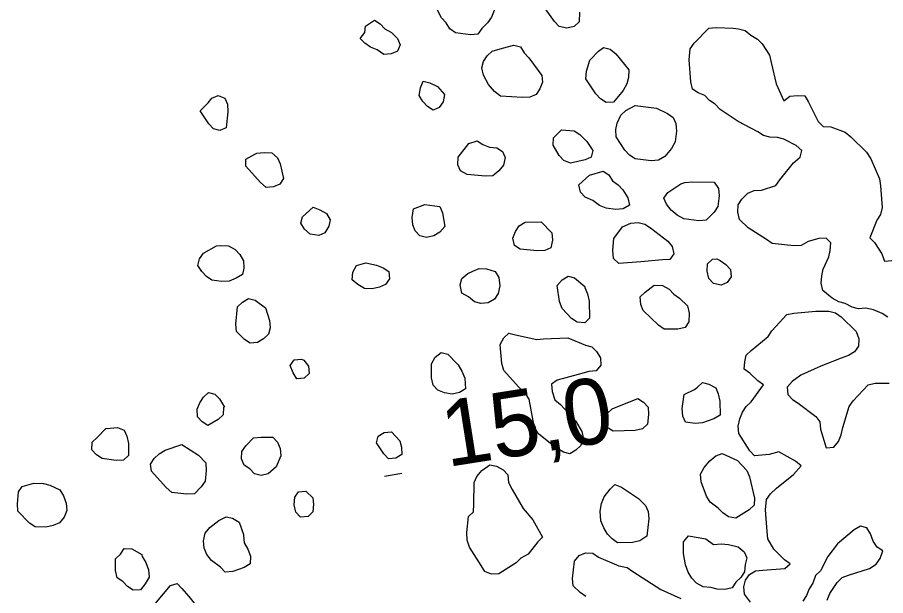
# Model space of a CAD drawing. Extents: x 643342 to 646936, y 5873857 to 5876103.
# Drawn here: x 645256.25 to 645295.84, y 5874475.07 to 5874501.44 of the extents above; entities that cross this region are included whole.
import ezdxf

# ---------------------------------------------------------------- set-up
doc = ezdxf.new("R2010")
doc.units = 0
doc.layers.add('Niveau 2', color=7, linetype='Continuous')
doc.layers.add('Niveau 3', color=7, linetype='Continuous')

msp = doc.modelspace()

# ---------------------------------------------------------------- linework, layer by layer
at = {"layer": 'Niveau 2'}
for points in [[(645275.963, 5874502.805), (645276.397, 5874502.84), (645276.694, 5874502.767), (645277.084, 5874502.75), (645277.385, 5874502.628), (645277.795, 5874502.37), (645277.963, 5874502.092), (645277.991, 5874501.754), (645277.87, 5874501.453), (645277.697, 5874501.196), (645277.427, 5874500.931), (645277.254, 5874500.674), (645276.917, 5874500.647), (645276.229, 5874500.737), (645275.972, 5874500.911), (645275.804, 5874501.188), (645275.591, 5874501.414), (645275.419, 5874501.74), (645275.211, 5874502.501), (645275.963, 5874502.805)], [(645281.881, 5874501.68), (645281.869, 5874501.242), (645281.643, 5874501.03), (645281.31, 5874500.954), (645280.964, 5874501.023), (645280.751, 5874501.249), (645280.162, 5874502.057)], [(645272.127, 5874501.036), (645272.541, 5874501.313), (645272.798, 5874501.139), (645273.011, 5874500.914), (645273.316, 5874500.744), (645273.581, 5874500.474), (645273.701, 5874500.192), (645273.58, 5874499.891), (645273.299, 5874499.771), (645272.961, 5874499.744), (645272.652, 5874499.962), (645272.35, 5874500.083), (645272.093, 5874500.256), (645271.881, 5874500.482), (645272.102, 5874500.743), (645272.127, 5874501.036)], [(645292.317, 5874491.214), (645291.991, 5874491.042), (645291.654, 5874491.014), (645290.673, 5874491.129), (645290.416, 5874491.303), (645289.575, 5874491.844), (645289.175, 5874492.223), (645289.099, 5874492.557), (645289.12, 5874492.898), (645289.293, 5874493.155), (645289.562, 5874493.42), (645289.844, 5874493.54), (645290.181, 5874493.567), (645290.845, 5874493.767), (645291.018, 5874494.024), (645291.64, 5874494.807), (645291.952, 5874495.071), (645292.024, 5874495.369), (645291.763, 5874495.59), (645291.205, 5874495.885), (645290.908, 5874495.958), (645290.566, 5874495.979), (645290.269, 5874496.052), (645290.012, 5874496.226), (645289.126, 5874496.69), (645288.292, 5874497.242), (645288.064, 5874497.477), (645287.807, 5874497.651), (645287.594, 5874497.876), (645287.293, 5874497.998), (645287.036, 5874498.171), (645286.96, 5874498.505), (645286.878, 5874499.502), (645286.934, 5874500.009), (645287.107, 5874500.266), (645287.779, 5874500.952), (645288.116, 5874500.98), (645288.896, 5874500.946)], [(645288.896, 5874500.946), (645289.141, 5874500.917), (645289.438, 5874500.844), (645289.699, 5874500.622), (645290.005, 5874500.452), (645290.217, 5874500.227), (645290.55, 5874499.719), (645290.626, 5874499.385), (645290.848, 5874498.41), (645291.207, 5874497.634), (645291.481, 5874497.851), (645291.818, 5874497.878), (645292.16, 5874497.857), (645292.328, 5874497.579), (645292.774, 5874496.684), (645293.002, 5874496.468), (645293.344, 5874496.447), (645293.995, 5874496.208), (645294.256, 5874495.986), (645294.973, 5874495.29), (645295.163, 5874494.991), (645295.569, 5874494.077), (645295.604, 5874493.763), (645295.685, 5874492.767), (645295.614, 5874492.452), (645295.441, 5874492.195), (645295.118, 5874491.392), (645295.331, 5874491.166), (645295.664, 5874490.659), (645295.788, 5874490.329), (645296.126, 5874490.356)], [(645278.375, 5874500.036), (645278.897, 5874500.176), (645279.195, 5874500.103), (645279.363, 5874499.825), (645279.576, 5874499.599), (645280.165, 5874498.791), (645280.201, 5874498.484), (645280.081, 5874498.182), (645279.907, 5874497.925), (645279.626, 5874497.805), (645279.288, 5874497.778), (645278.29, 5874497.839), (645278.003, 5874498.063), (645277.734, 5874498.381), (645277.505, 5874498.8), (645277.429, 5874499.134), (645277.502, 5874499.431), (645277.675, 5874499.688), (645277.9, 5874499.901), (645278.375, 5874500.036)], [(645282.755, 5874499.905), (645282.984, 5874500.069), (645283.282, 5874499.996), (645283.543, 5874499.774), (645284.137, 5874499.045), (645284.116, 5874498.703), (645284.044, 5874498.406), (645283.874, 5874498.101), (645283.432, 5874497.579), (645283.094, 5874497.552), (645282.837, 5874497.725), (645282.624, 5874497.951), (645282.179, 5874498.644), (645282.199, 5874498.985), (645282.353, 5874499.484), (645282.755, 5874499.905)], [(645275.411, 5874498.29), (645275.732, 5874497.927), (645275.663, 5874497.582), (645275.49, 5874497.325), (645275.208, 5874497.205), (645274.951, 5874497.378), (645274.739, 5874497.604), (645274.57, 5874497.882), (645274.639, 5874498.228), (645274.76, 5874498.529), (645275.057, 5874498.456), (645275.411, 5874498.29)], [(645264.947, 5874497.549), (645265.124, 5874497.758), (645265.406, 5874497.878), (645265.707, 5874497.757), (645265.827, 5874497.475), (645265.855, 5874497.137), (645265.77, 5874496.401), (645265.488, 5874496.281), (645265.191, 5874496.354), (645264.978, 5874496.58), (645264.589, 5874497.18), (645264.947, 5874497.549)], [(645285.397, 5874497.301), (645285.903, 5874497.05), (645286.16, 5874496.877), (645286.28, 5874496.595), (645286.308, 5874496.257), (645286.251, 5874495.767), (645286.082, 5874495.462), (645285.772, 5874495.096), (645285.494, 5874494.928), (645285.157, 5874494.901), (645284.421, 5874494.987), (645284.164, 5874495.161), (645283.952, 5874495.386), (645283.562, 5874495.986), (645283.535, 5874496.324), (645283.607, 5874496.622), (645283.773, 5874496.975), (645283.998, 5874497.188), (645284.416, 5874497.416), (645285.397, 5874497.301)], [(645281.059, 5874496.318), (645281.646, 5874496.268), (645281.903, 5874496.095), (645282.22, 5874495.781), (645282.497, 5874495.366), (645282.424, 5874495.068), (645282.142, 5874494.948), (645281.475, 5874494.797), (645281.174, 5874494.918), (645280.961, 5874495.144), (645280.68, 5874495.607), (645280.701, 5874495.949), (645281.059, 5874496.318)], [(645276.838, 5874495.685), (645277.216, 5874495.813), (645277.473, 5874495.639), (645277.774, 5874495.518), (645278.116, 5874495.497), (645278.373, 5874495.323), (645278.493, 5874495.042), (645278.425, 5874494.696), (645278.203, 5874494.435), (645277.93, 5874494.219), (645277.592, 5874494.191), (645276.76, 5874494.27), (645276.455, 5874494.439), (645276.335, 5874494.721), (645276.355, 5874495.063), (645276.838, 5874495.685)], [(645267.082, 5874495.196), (645267.175, 5874495.252), (645267.512, 5874495.279), (645267.854, 5874495.258), (645268.115, 5874495.036), (645268.235, 5874494.755), (645268.387, 5874494.087), (645268.214, 5874493.83), (645267.933, 5874493.71), (645267.595, 5874493.683), (645267.334, 5874493.904), (645266.664, 5874494.647), (645266.664, 5874494.968), (645267.082, 5874495.196)], [(645282.347, 5874494.236), (645282.962, 5874494.432), (645283.219, 5874494.258), (645283.387, 5874493.98), (645283.644, 5874493.807), (645283.857, 5874493.581), (645284.082, 5874493.21), (645284.158, 5874492.876), (645283.88, 5874492.708), (645283.542, 5874492.681), (645283.1, 5874492.742), (645282.799, 5874492.864), (645282.49, 5874493.082), (645282.136, 5874493.247), (645281.924, 5874493.473), (645281.848, 5874493.807), (645282.347, 5874494.236)], [(645286.506, 5874493.844), (645286.695, 5874493.908), (645287.032, 5874493.935), (645288.032, 5874493.921), (645288.222, 5874493.643), (645288.249, 5874493.305), (645288.193, 5874492.814), (645288.019, 5874492.557), (645287.661, 5874492.188), (645287.324, 5874492.161), (645286.637, 5874492.251), (645286.331, 5874492.421), (645286.07, 5874492.643), (645285.854, 5874492.917), (645285.733, 5874493.198), (645285.907, 5874493.455), (645286.506, 5874493.844)], [(645269.745, 5874492.779), (645270.047, 5874492.657), (645270.352, 5874492.488), (645270.52, 5874492.21), (645270.448, 5874491.913), (645270.278, 5874491.607), (645269.997, 5874491.487), (645269.603, 5874491.553), (645269.342, 5874491.774), (645269.174, 5874492.052), (645269.247, 5874492.35), (645269.745, 5874492.779)], [(645274.833, 5874492.899), (645275.521, 5874492.809), (645275.641, 5874492.527), (645275.741, 5874491.904), (645275.519, 5874491.643), (645275.242, 5874491.475), (645274.908, 5874491.399), (645274.611, 5874491.472), (645274.398, 5874491.698), (645274.278, 5874491.98), (645274.25, 5874492.317), (645274.315, 5874492.711), (645274.833, 5874492.899)], [(645280.142, 5874492.114), (645280.619, 5874491.618), (645280.647, 5874491.28), (645280.578, 5874490.935), (645280.297, 5874490.815), (645279.959, 5874490.788), (645279.176, 5874490.87), (645278.919, 5874491.043), (645278.843, 5874491.377), (645278.964, 5874491.679), (645279.137, 5874491.936), (645279.414, 5874492.104), (645280.142, 5874492.114)], [(645283.851, 5874491.88), (645284.225, 5874492.056), (645284.563, 5874492.083), (645284.86, 5874492.01), (645285.117, 5874491.837), (645285.92, 5874491.241), (645286.109, 5874490.994), (645286.185, 5874490.66), (645286.011, 5874490.403), (645285.674, 5874490.376), (645284.677, 5874490.295), (645283.68, 5874490.214), (645283.435, 5874490.437), (645283.404, 5874490.823), (645283.456, 5874491.362), (645283.851, 5874491.88)], [(645295.95, 5874487.767), (645295.693, 5874487.94), (645295.291, 5874488.102), (645294.946, 5874488.171), (645294.608, 5874488.144), (645294.311, 5874488.217), (645294.006, 5874488.387), (645293.708, 5874488.46), (645293.403, 5874488.629), (645292.985, 5874488.984), (645292.91, 5874489.318), (645292.93, 5874489.66), (645293.003, 5874489.957), (645293.249, 5874490.512), (645293.321, 5874490.809), (645293.342, 5874491.151), (645293.129, 5874491.377), (645292.791, 5874491.349), (645292.317, 5874491.214)], [(645265.337, 5874491.022), (645265.53, 5874491.038), (645265.872, 5874491.017), (645266.177, 5874490.847), (645266.39, 5874490.621), (645266.558, 5874490.343), (645266.586, 5874490.006), (645266.513, 5874489.708), (645266.235, 5874489.54), (645265.906, 5874489.416), (645265.568, 5874489.389), (645265.126, 5874489.45), (645264.869, 5874489.624), (645264.656, 5874489.849), (645264.488, 5874490.127), (645264.561, 5874490.425), (645264.734, 5874490.682), (645265.337, 5874491.022)], [(645272.138, 5874490.252), (645272.632, 5874490.146), (645272.933, 5874490.025), (645273.19, 5874489.851), (645273.218, 5874489.513), (645273.045, 5874489.256), (645272.763, 5874489.136), (645272.43, 5874489.061), (645272.088, 5874489.082), (645271.783, 5874489.251), (645271.522, 5874489.473), (645271.542, 5874489.815), (645271.711, 5874490.12), (645272.138, 5874490.252)], [(645288.146, 5874490.43), (645288.298, 5874490.345), (645288.555, 5874490.171), (645288.768, 5874489.946), (645288.796, 5874489.608), (645288.623, 5874489.351), (645288.341, 5874489.231), (645287.996, 5874489.3), (645287.783, 5874489.526), (645287.707, 5874489.86), (645287.727, 5874490.202), (645287.953, 5874490.414), (645288.146, 5874490.43)], [(645277.024, 5874489.87), (645277.306, 5874489.99), (645277.647, 5874489.969), (645278.045, 5874489.855), (645278.213, 5874489.577), (645278.245, 5874489.191), (645278.176, 5874488.846), (645278.003, 5874488.589), (645277.726, 5874488.42), (645277.388, 5874488.393), (645277.091, 5874488.466), (645276.83, 5874488.688), (645276.525, 5874488.858), (645276.445, 5874489.24), (645276.517, 5874489.537), (645276.791, 5874489.754), (645277.024, 5874489.87)], [(645282.132, 5874489.166), (645282.135, 5874489.117), (645282.256, 5874488.836), (645282.332, 5874488.502), (645282.347, 5874487.726), (645282.122, 5874487.513), (645281.78, 5874487.534), (645281.523, 5874487.707), (645281.097, 5874488.159), (645280.973, 5874488.489), (645280.866, 5874489.209), (645281.087, 5874489.47), (645281.364, 5874489.638), (645281.662, 5874489.565), (645282.132, 5874489.166)], [(645285.283, 5874489.226), (645285.672, 5874489.209), (645285.978, 5874489.04), (645286.19, 5874488.814), (645286.447, 5874488.64), (645286.817, 5874488.282), (645286.893, 5874487.948), (645286.876, 5874487.558), (645286.703, 5874487.301), (645286.369, 5874487.225), (645285.738, 5874487.223), (645285.481, 5874487.396), (645284.795, 5874488.069), (645284.675, 5874488.351), (645284.647, 5874488.689), (645284.872, 5874488.902), (645285.283, 5874489.226)], [(645267.56, 5874488.19), (645267.752, 5874487.622), (645267.78, 5874487.284), (645267.707, 5874486.987), (645267.482, 5874486.774), (645267.204, 5874486.606), (645266.867, 5874486.579), (645266.61, 5874486.752), (645266.241, 5874487.111), (645266.213, 5874487.449), (645266.294, 5874488.233), (645266.519, 5874488.446), (645266.797, 5874488.614), (645267.094, 5874488.541), (645267.56, 5874488.19)], [(645289.412, 5874475.139), (645289.385, 5874475.477), (645289.457, 5874475.774), (645289.63, 5874476.031), (645289.908, 5874476.199), (645290.246, 5874476.227), (645291.242, 5874476.307), (645291.484, 5874476.521), (645291.227, 5874476.695), (645290.749, 5874477.191), (645290.468, 5874477.654), (645290.441, 5874477.992), (645290.359, 5874478.988), (645290.418, 5874479.448), (645290.591, 5874479.704), (645290.861, 5874479.969), (645291.645, 5874480.59), (645291.991, 5874480.984), (645291.73, 5874481.206), (645290.967, 5874481.63), (645290.541, 5874481.498), (645289.866, 5874481.444), (645289.653, 5874481.669), (645289.152, 5874482.455), (645289.124, 5874482.793), (645289.193, 5874483.138), (645289.314, 5874483.44), (645289.487, 5874483.697), (645289.712, 5874483.909), (645290.28, 5874484.684), (645290.023, 5874484.857), (645289.653, 5874485.216), (645289.396, 5874485.39), (645289.417, 5874485.732), (645289.489, 5874486.029), (645289.715, 5874486.242), (645290.482, 5874486.883), (645290.66, 5874487.144), (645291.332, 5874487.885), (645291.662, 5874487.954), (645292.659, 5874488.035), (645293.258, 5874488.035), (645293.555, 5874487.961), (645293.812, 5874487.788), (645294.499, 5874487.115), (645294.623, 5874486.785), (645294.602, 5874486.443), (645294.429, 5874486.186), (645294.152, 5874486.018), (645293.822, 5874485.894), (645292.89, 5874485.53), (645291.976, 5874485.124), (645291.578, 5874484.838), (645291.357, 5874484.577), (645291.384, 5874484.239), (645291.597, 5874484.013), (645291.854, 5874483.84), (645292.657, 5874483.244), (645292.846, 5874482.997), (645292.874, 5874482.659), (645293.138, 5874481.806), (645293.476, 5874481.833), (645293.697, 5874482.094), (645293.818, 5874482.395), (645293.887, 5874482.741)], [(645281.353, 5874486.819), (645282.156, 5874486.495), (645282.454, 5874486.422), (645282.667, 5874486.197), (645282.835, 5874485.919), (645282.863, 5874485.581), (645282.641, 5874485.32), (645282.304, 5874485.293), (645281.829, 5874485.157), (645280.865, 5874484.891), (645280.603, 5874484.718), (645280.631, 5874484.38), (645280.759, 5874484.002), (645281.02, 5874483.78), (645281.696, 5874483.043), (645281.995, 5874482.547), (645282.071, 5874482.213), (645281.95, 5874481.911), (645281.725, 5874481.699), (645281.447, 5874481.531), (645281.15, 5874481.604), (645280.792, 5874481.818), (645280.01, 5874482.441), (645279.845, 5874482.713), (645279.769, 5874483.047), (645279.597, 5874484.032), (645279.425, 5874484.282), (645279.108, 5874484.597), (645278.438, 5874485.339), (645278.341, 5874485.652), (645278.27, 5874486.521), (645278.439, 5874486.826), (645278.665, 5874487.039), (645278.962, 5874486.966), (645279.94, 5874486.756), (645280.24, 5874486.778), (645281.353, 5874486.819)], [(645269.209, 5874485.845), (645269.309, 5874485.805), (645269.526, 5874485.531), (645269.554, 5874485.193), (645269.328, 5874484.98), (645268.991, 5874484.953), (645268.822, 5874485.231), (645268.698, 5874485.561), (645268.871, 5874485.818), (645269.209, 5874485.845)], [(645276.304, 5874485.633), (645276.356, 5874485.589), (645276.524, 5874485.311), (645276.649, 5874484.981), (645276.688, 5874484.498), (645276.411, 5874484.33), (645276.077, 5874484.254), (645275.731, 5874484.323), (645275.43, 5874484.445), (645275.217, 5874484.671), (645275.141, 5874485.005), (645275.138, 5874485.636), (645275.307, 5874485.941), (645275.581, 5874486.158), (645275.878, 5874486.084), (645276.304, 5874485.633)], [(645287.13, 5874484.469), (645287.267, 5874484.577), (645287.492, 5874484.789), (645287.789, 5874484.716), (645288.094, 5874484.547), (645288.215, 5874484.265), (645288.291, 5874483.931), (645288.294, 5874483.299), (645288.016, 5874483.131), (645287.498, 5874482.944), (645287.16, 5874482.916), (645286.718, 5874482.978), (645286.598, 5874483.259), (645286.57, 5874483.597), (645286.663, 5874484.236), (645287.13, 5874484.469)], [(645293.887, 5874482.741), (645294.181, 5874483.697), (645294.37, 5874483.946), (645295.042, 5874484.687), (645295.372, 5874484.756), (645296.003, 5874484.758)], [(645265.698, 5874483.666), (645265.65, 5874483.662), (645265.629, 5874483.32), (645265.404, 5874483.108), (645264.941, 5874482.828), (645264.684, 5874483.001), (645264.471, 5874483.227), (645264.444, 5874483.565), (645264.565, 5874483.866), (645264.738, 5874484.123), (645264.963, 5874484.336), (645265.26, 5874484.262), (645265.473, 5874484.037), (645265.698, 5874483.666)], [(645284.541, 5874484.065), (645284.798, 5874483.891), (645285.011, 5874483.665), (645285.038, 5874483.328), (645284.978, 5874482.885), (645284.752, 5874482.673), (645284.419, 5874482.597), (645283.419, 5874482.564), (645283.145, 5874482.737), (645283.024, 5874483.019), (645283.141, 5874483.368), (645283.367, 5874483.581), (645284.541, 5874484.065)], [(645260.291, 5874482.694), (645260.484, 5874482.71), (645260.822, 5874482.737), (645261.123, 5874482.616), (645261.243, 5874482.334), (645261.319, 5874482), (645261.314, 5874481.465), (645261.089, 5874481.253), (645260.751, 5874481.225), (645260.113, 5874481.319), (645259.856, 5874481.493), (645259.643, 5874481.719), (645259.663, 5874482.06), (645259.889, 5874482.273), (645260.291, 5874482.694)], [(645268.058, 5874480.942), (645267.695, 5874480.621), (645267.362, 5874480.546), (645267.064, 5874480.619), (645266.852, 5874480.844), (645266.595, 5874481.018), (645266.475, 5874481.3), (645266.495, 5874481.641), (645266.668, 5874481.898), (645267.026, 5874482.268), (645267.364, 5874482.295), (645267.898, 5874482.289), (645268.111, 5874482.064), (645268.231, 5874481.782), (645268.259, 5874481.444), (645268.058, 5874480.942)], [(645273.69, 5874482.127), (645273.762, 5874481.841), (645273.789, 5874481.503), (645273.512, 5874481.335), (645273.174, 5874481.307), (645272.961, 5874481.533), (645272.629, 5874482.041), (645272.701, 5874482.338), (645272.979, 5874482.506), (645273.316, 5874482.534), (645273.69, 5874482.127)], [(645264.518, 5874481.481), (645264.839, 5874481.119), (645264.866, 5874480.781), (645264.809, 5874480.29), (645264.636, 5874480.033), (645264.322, 5874479.716), (645263.985, 5874479.689), (645263.298, 5874479.779), (645263.037, 5874480.001), (645262.367, 5874480.744), (645262.319, 5874481.061), (645262.492, 5874481.317), (645262.717, 5874481.53), (645262.995, 5874481.698), (645263.75, 5874481.954), (645264.518, 5874481.481)], [(645289.095, 5874481.226), (645289.308, 5874481.001), (645289.521, 5874480.775), (645289.641, 5874480.493), (645289.863, 5874479.518), (645289.845, 5874479.198), (645289.619, 5874478.985), (645289.02, 5874478.597), (645288.674, 5874478.666), (645288.417, 5874478.839), (645288.205, 5874479.065), (645287.843, 5874479.327), (645287.675, 5874479.605), (645287.426, 5874480.265), (645287.398, 5874480.603), (645287.568, 5874480.908), (645287.833, 5874481.221), (645288.107, 5874481.438), (645288.388, 5874481.558), (645289.095, 5874481.226)], [(645279.541, 5874476.955), (645279.215, 5874476.783), (645278.99, 5874476.57), (645278.205, 5874476.069), (645277.868, 5874476.042), (645277.566, 5874476.163), (645277.398, 5874476.441), (645276.862, 5874477.285), (645276.768, 5874477.605), (645276.741, 5874477.943), (645276.826, 5874478.679), (645277.051, 5874478.891), (645277.072, 5874479.233), (645277.085, 5874480.233), (645277.21, 5874480.507), (645277.431, 5874480.768), (645277.797, 5874481.041), (645278.095, 5874480.968), (645278.4, 5874480.798), (645278.613, 5874480.572), (645278.64, 5874480.235), (645278.813, 5874479.908), (645279.313, 5874479.042), (645279.752, 5874478.527), (645280.205, 5874477.737), (645279.979, 5874477.525), (645279.541, 5874476.955)], [(645257.001, 5874480.193), (645257.439, 5874480.18), (645257.736, 5874480.107), (645258.19, 5874479.9), (645258.358, 5874479.623), (645258.482, 5874479.292), (645258.51, 5874478.955), (645258.389, 5874478.653), (645258.168, 5874478.392), (645257.886, 5874478.272), (645257.553, 5874478.197), (645257.066, 5874478.206), (645256.809, 5874478.38), (645256.28, 5874478.92), (645256.252, 5874479.258), (645256.305, 5874479.796), (645256.478, 5874480.053), (645257.001, 5874480.193)], [(645284.576, 5874479.5), (645284.893, 5874479.186), (645285.013, 5874478.904), (645285.041, 5874478.566), (645284.96, 5874477.782), (645284.638, 5874477.562), (645284.304, 5874477.486), (645283.625, 5874477.48), (645283.368, 5874477.653), (645283.155, 5874477.879), (645282.987, 5874478.157), (645282.862, 5874478.487), (645282.827, 5874478.921), (645282.895, 5874479.267), (645283.016, 5874479.568), (645283.278, 5874479.93), (645283.503, 5874480.142), (645283.805, 5874480.021), (645284.576, 5874479.5)], [(645269.728, 5874479.522), (645269.752, 5874479.233), (645269.731, 5874478.891), (645269.506, 5874478.678), (645269.168, 5874478.651), (645268.955, 5874478.877), (645268.879, 5874479.211), (645268.9, 5874479.552), (645269.073, 5874479.809), (645269.411, 5874479.837), (645269.728, 5874479.522)], [(645266.563, 5874477.857), (645266.567, 5874477.809), (645266.594, 5874477.471), (645266.763, 5874477.193), (645266.887, 5874476.863), (645266.867, 5874476.521), (645266.589, 5874476.353), (645266.07, 5874476.165), (645265.733, 5874476.138), (645265.52, 5874476.364), (645265.106, 5874476.67), (645264.89, 5874476.944), (645264.77, 5874477.226), (645264.742, 5874477.564), (645264.811, 5874477.91), (645265.032, 5874478.171), (645265.442, 5874478.495), (645265.768, 5874478.667), (645266.065, 5874478.594), (645266.371, 5874478.425), (645266.563, 5874477.857)], [(645293.174, 5874474.86), (645293.295, 5874475.161), (645293.641, 5874475.675), (645293.867, 5874475.888), (645294.148, 5874476.008), (645295.102, 5874476.308), (645295.419, 5874476.499), (645295.592, 5874476.756), (645295.709, 5874477.106), (645295.452, 5874477.28), (645295.283, 5874477.558), (645295.159, 5874477.888), (645294.991, 5874478.166), (645294.693, 5874478.239), (645294.416, 5874478.07), (645293.648, 5874477.429), (645293.204, 5874476.855), (645292.87, 5874476.196), (645292.645, 5874475.983), (645292.528, 5874475.634), (645292.355, 5874475.377), (645292.234, 5874475.076), (645292.061, 5874474.819)], [(645287.64, 5874477.659), (645288.002, 5874477.397), (645288.339, 5874477.424), (645288.681, 5874477.403), (645289.127, 5874477.293), (645289.388, 5874477.071), (645289.508, 5874476.79), (645289.435, 5874476.492), (645289.415, 5874476.15), (645289.242, 5874475.893), (645289.016, 5874475.681), (645288.843, 5874475.424), (645288.51, 5874475.348), (645288.168, 5874475.369), (645287.871, 5874475.442), (645287.529, 5874475.463), (645287.224, 5874475.633), (645287.011, 5874475.859), (645286.843, 5874476.137), (645286.718, 5874476.467), (645286.627, 5874476.994), (645286.631, 5874477.529), (645286.853, 5874477.789), (645287.64, 5874477.659)], [(645261.928, 5874476.948), (645261.936, 5874476.851), (645262.104, 5874476.573), (645262.228, 5874476.243), (645262.256, 5874475.905), (645262.087, 5874475.6), (645261.865, 5874475.339), (645261.528, 5874475.312), (645261.271, 5874475.485), (645261.058, 5874475.711), (645260.801, 5874475.885), (645260.725, 5874476.219), (645260.73, 5874476.753), (645260.955, 5874476.966), (645261.128, 5874477.223), (645261.47, 5874477.202), (645261.928, 5874476.948)], [(645282.175, 5874475.03), (645281.918, 5874475.204), (645281.601, 5874475.518), (645281.573, 5874475.856), (645281.654, 5874476.64), (645281.876, 5874476.901), (645282.157, 5874477.021), (645282.499, 5874477), (645282.756, 5874476.826), (645283.675, 5874476.433), (645284.058, 5874476.349), (645284.315, 5874476.175), (645285.596, 5874475.355)], [(645264.076, 5874475.032), (645264.509, 5874474.484), (645264.629, 5874474.202), (645264.781, 5874473.534), (645264.708, 5874473.237), (645264.535, 5874472.98), (645264.198, 5874472.953), (645263.198, 5874472.963), (645262.924, 5874473.092), (645262.562, 5874473.355), (645262.394, 5874473.633), (645262.366, 5874473.971), (645262.419, 5874474.509), (645262.592, 5874474.766), (645263.239, 5874475.529), (645263.542, 5874475.621), (645263.754, 5874475.395), (645264.076, 5874475.032)], [(645285.596, 5874475.355), (645286.504, 5874474.943)], [(645289.685, 5874474.772), (645289.412, 5874475.139)]]:
    msp.add_lwpolyline(points, dxfattribs=at)
at = {"layer": 'Niveau 3'}
msp.add_line((645272.999, 5874480.522), (645273.79, 5874480.647), dxfattribs=at)

# ---------------------------------------------------------------- texts
msp.add_text('15,0 ', height=3, rotation=8.9405, dxfattribs=at).set_placement((645275.85, 5874480.93))

doc.saveas('drawing.dxf')
